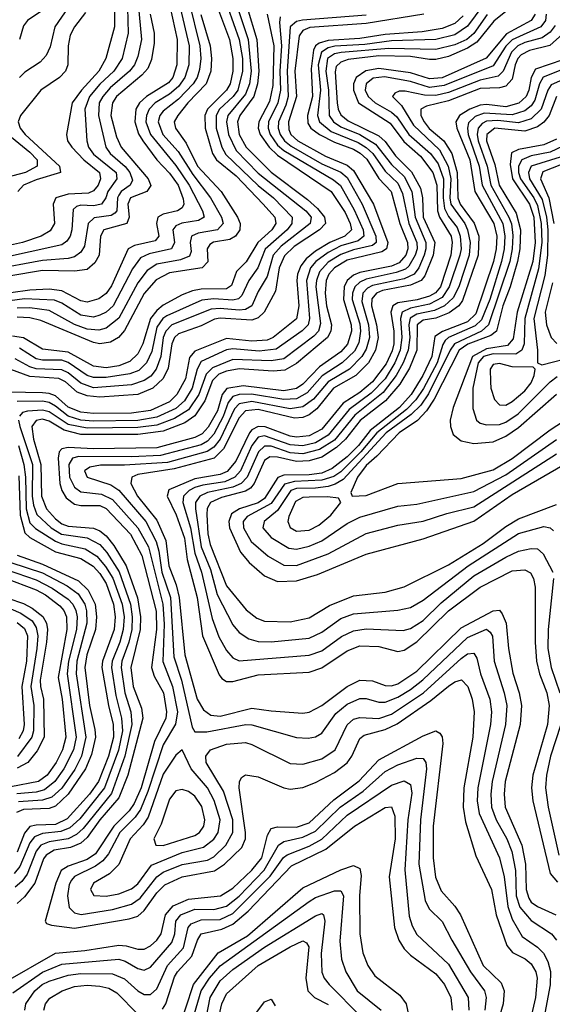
# Model space of a CAD drawing. Header units: inches. Extents: x 990535 to 1117859, y 769386 to 892122.
# Tile 995 of 1056: x 1082678 to 1084357, y 844008 to 847112. Entities that reach past the tile are written whole.
import ezdxf

# ---------------------------------------------------------------- set-up
doc = ezdxf.new("R2010")
doc.units = ezdxf.units.IN
doc.header["$MEASUREMENT"] = 0
doc.layers.add('B0884', color=7, linetype='Continuous')

msp = doc.modelspace()

# ---------------------------------------------------------------- linework, layer by layer
at = {"layer": 'B0884', "color": 5}
for points, elevation in [([(1083045.2, 847230), (1083061.8, 847050), (1083050, 846995.7), (1083039.4, 846970), (1083023.7, 846950), (1082963.2, 846896.8), (1082939.4, 846870), (1082928.6, 846850), (1082925.7, 846810), (1082948.7, 846710), (1082962.4, 846690), (1083010, 846648.8), (1083024.4, 846630), (1083033.7, 846606.3), (1083025.8, 846590), (1082997.3, 846570), (1082990, 846559.4), (1082985.7, 846550), (1082983.5, 846510), (1082977.9, 846502.1), (1082965.7, 846494.3), (1082912.3, 846487.7), (1082893.3, 846470), (1082881.7, 846398.3), (1082870, 846379.3), (1082850, 846364.7), (1082830, 846359.2), (1082750, 846353.1), (1082590, 846323)], 3560), ([(1083016.9, 847190), (1083019.4, 847070), (1083000.3, 846990), (1082974.2, 846950), (1082930, 846908.6), (1082897.6, 846870), (1082882.9, 846830), (1082888.9, 846730), (1082895, 846710), (1082910, 846688.6), (1082981.7, 846630), (1082984.3, 846610), (1082955.3, 846570), (1082949.6, 846550), (1082935.6, 846530), (1082910, 846525.6), (1082870, 846527.1), (1082856.6, 846523.4), (1082845.9, 846514.1), (1082842.1, 846450), (1082836.6, 846430), (1082826.2, 846413.8), (1082810, 846402.1), (1082610, 846358.4)], 3540), ([(1082978, 847190), (1082976.2, 847090), (1082949.3, 846990), (1082926.9, 846950), (1082872.1, 846890), (1082843.2, 846850), (1082824.9, 846750), (1082828.4, 846730), (1082841.8, 846710), (1082879.6, 846670), (1082928.7, 846630), (1082932.6, 846610), (1082924.8, 846590), (1082910, 846572.2), (1082894.9, 846565.1), (1082830, 846562.5), (1082791.5, 846550), (1082783.1, 846530), (1082787.2, 846470), (1082773.4, 846446.6), (1082744.8, 846430), (1082686.2, 846410), (1082610, 846393.3)], 3520), ([(1084162.3, 847190), (1084090, 847091.2), (1084050, 847064.5), (1083990, 847049.2), (1083850, 847045.3), (1083766.1, 847033.9), (1083671.7, 847028.3), (1083650, 847023.6), (1083628.7, 847010), (1083618.9, 846970), (1083626.5, 846890), (1083616.9, 846810), (1083622.8, 846790), (1083659.9, 846759.9), (1083744.6, 846724.6), (1083770, 846709.1), (1083791.3, 846690), (1083830, 846634.3), (1083870, 846596.4), (1083884.5, 846564.5), (1083904.1, 846470), (1083929.9, 846410), (1083930.6, 846390), (1083924.5, 846370), (1083905, 846335), (1083894.3, 846325.7), (1083865.1, 846314.9), (1083770, 846294.5), (1083750, 846285), (1083734, 846270), (1083726.6, 846250), (1083726.3, 846230), (1083750, 846153.2), (1083752.7, 846130), (1083746.5, 846093.5), (1083732.8, 846067.2), (1083694.8, 846030), (1083631.1, 845988.9), (1083583.9, 845936.1), (1083550, 845917), (1083510, 845914.5), (1083408, 845932), (1083370, 845930.8), (1083350, 845924), (1083335.1, 845904.9), (1083319.2, 845860.8), (1083290, 845805.6), (1083270, 845783.5), (1083250, 845772.1), (1083121.4, 845738.6), (1083030, 845734.2), (1082864.5, 845735.5), (1082844.6, 845730), (1082832, 845710), (1082834.7, 845670), (1082850, 845638.5), (1082870, 845623.6), (1082935.9, 845615.9), (1082970, 845599.7), (1083050.5, 845510.5), (1083083.3, 845450), (1083129.3, 845269.3), (1083133.1, 845206.9), (1083128.5, 845088.5), (1083159.6, 845010), (1083174.8, 844930), (1083168.8, 844891.2), (1083130, 844826.4), (1083081.4, 844678.6), (1083058.2, 844621.8), (1083042.2, 844597.8), (1082993.7, 844550), (1082957.6, 844482.4), (1082939.8, 844460.2), (1082916.3, 844443.7), (1082850, 844410.9), (1082840.8, 844399.2), (1082834.1, 844385.9), (1082828.2, 844350), (1082833.5, 844313.5), (1082850, 844296), (1082871.2, 844291.2), (1082970, 844306.7), (1083030, 844323.9), (1083057.2, 844342.8), (1083109.7, 844410.3), (1083130, 844424.6), (1083190, 844449.3), (1083270, 844462.9), (1083290, 844473.4), (1083327.1, 844510), (1083350, 844550), (1083350, 844590), (1083320.3, 844680.2), (1083265.4, 844770), (1083264.8, 844790), (1083279.5, 844810), (1083330, 844827.8), (1083390, 844833.1), (1083410, 844827.2), (1083530, 844767.4), (1083570, 844765.4), (1083630, 844782), (1083672.4, 844810), (1083710, 844889.6), (1083730, 844906.7), (1083750, 844912.7), (1083810, 844909.4), (1083850, 844922.2), (1083950.5, 844990), (1084070, 845098.5), (1084090, 845112.5), (1084110, 845114.9), (1084118.9, 845098.9), (1084130.6, 845050), (1084159.9, 844970), (1084165.3, 844930), (1084161.6, 844890), (1084122.2, 844690), (1084120.5, 844650), (1084126.2, 844610), (1084191, 844470), (1084205, 844410), (1084216.4, 844316.4), (1084230, 844276.1), (1084261.9, 844221.9), (1084310, 844188.6), (1084329.3, 844169.3), (1084343.1, 844143.1), (1084351, 844111), (1084349.8, 844069.8), (1084327, 843947)], 3940), ([(1083211.1, 847170), (1083245.9, 847030), (1083248.5, 846990), (1083244.6, 846955.4), (1083236.8, 846930), (1083224.2, 846910), (1083178, 846862), (1083130, 846823.6), (1083119.3, 846810), (1083114.2, 846790), (1083129.2, 846750), (1083176.9, 846696.9), (1083223.6, 846623.6), (1083278.9, 846550), (1083314.3, 846490), (1083319.5, 846470), (1083301.4, 846450), (1083240.5, 846439.5), (1083218.9, 846430), (1083215.1, 846410), (1083218.2, 846381.8), (1083213.3, 846366.6), (1083184.8, 846355.2), (1083110, 846341.4), (1083079, 846321), (1083050, 846282.2), (1082990, 846171.4), (1082950, 846139.4), (1082926.8, 846133.2), (1082890, 846136.8), (1082850, 846151.2), (1082770, 846194.8), (1082710, 846203.8), (1082670, 846203.1)], 3660), ([(1083088.8, 847130), (1083101.8, 847070), (1083101.7, 847038.3), (1083092.9, 846987), (1083081.4, 846958.6), (1083062.7, 846937.3), (1082982.4, 846870), (1082970.2, 846849.8), (1082964.9, 846810), (1082982.8, 846742.8), (1082997.1, 846710), (1083082.8, 846610), (1083090.7, 846589.3), (1083078.4, 846570), (1083027.4, 846550), (1083018.7, 846530), (1083023, 846490), (1083015.6, 846470), (1082943.2, 846450), (1082932.5, 846430), (1082927.7, 846370), (1082914.8, 846345.2), (1082890, 846324.6), (1082850, 846319.7), (1082750, 846321.7), (1082530, 846284.6)], 3580), ([(1083458, 847130), (1083479.2, 847030), (1083475.6, 846904.4), (1083465.7, 846854.3), (1083431.4, 846790), (1083429.9, 846770), (1083435.9, 846750), (1083463.8, 846710), (1083490, 846685.4), (1083659.7, 846570), (1083704.1, 846504.1), (1083719.6, 846470), (1083723.3, 846450), (1083702.9, 846430), (1083655.3, 846410), (1083610, 846382.3), (1083581.4, 846358.6), (1083563.8, 846336.2), (1083553.5, 846310), (1083551.5, 846290), (1083557.9, 846210), (1083550.6, 846169.4), (1083476.9, 846110), (1083458.2, 846101.8), (1083410, 846098.4), (1083330, 846107), (1083230, 846066.8), (1083212.8, 846047.2), (1083200.1, 845979.9), (1083173.5, 845930), (1083150, 845907.6), (1083090, 845880.1), (1083030, 845871.4), (1082910.4, 845870.4), (1082870, 845874.9), (1082830.7, 845890.7), (1082790, 845926.2), (1082770, 845934.1), (1082750, 845935.8), (1082642.2, 845937.8)], 3820), ([(1083183.5, 847150), (1083212.3, 847030), (1083210.6, 846970), (1083198.4, 846930), (1083178.1, 846901.9), (1083150, 846877.3), (1083104.6, 846850), (1083085.5, 846830), (1083076.9, 846810), (1083075.7, 846790), (1083090.2, 846750), (1083170, 846652.3), (1083211.5, 846590), (1083254.5, 846510), (1083259.1, 846490), (1083241.2, 846478.8), (1083188.9, 846471.1), (1083170, 846462.5), (1083160.9, 846450), (1083165.5, 846410), (1083156.3, 846390), (1083085.9, 846374.1), (1083058.9, 846361.1), (1083033.5, 846326.5), (1082972.6, 846210), (1082950, 846189.9), (1082930, 846180.5), (1082910, 846174.6), (1082870, 846180.4), (1082810, 846218.7), (1082787.4, 846227.4), (1082692.5, 846232.4), (1082646.1, 846226)], 3640), ([(1083394.5, 847150), (1083425.6, 847050), (1083432, 846950), (1083427.5, 846910), (1083416.2, 846870), (1083371.9, 846810), (1083364.6, 846790), (1083369.2, 846750), (1083392, 846710), (1083470, 846631.5), (1083585.5, 846545.5), (1083617, 846517), (1083639.2, 846490), (1083642.1, 846470), (1083622.7, 846450), (1083542.7, 846397.3), (1083512.1, 846367.9), (1083495.4, 846330), (1083484.1, 846255.9), (1083448.2, 846190), (1083430, 846172.1), (1083410, 846165.1), (1083310, 846171.5), (1083292.2, 846167.8), (1083250, 846146.5), (1083178.4, 846121.6), (1083165.5, 846110), (1083156.8, 846090), (1083146.1, 846013.9), (1083130, 845980.7), (1083097.6, 845950), (1083050, 845930), (1082930, 845922.5), (1082890, 845926.5), (1082858.3, 845938.3), (1082821.5, 845970), (1082800.7, 845980.7), (1082710, 845987.6), (1082650, 846009.6)], 3780), ([(1083152.2, 847150), (1083174.6, 847050), (1083172.7, 846970), (1083160.2, 846930), (1083147, 846913), (1083077.4, 846870), (1083055.5, 846850), (1083043.6, 846830), (1083040.4, 846790), (1083052.5, 846752.5), (1083065.6, 846730), (1083110, 846670.8), (1083150, 846628.6), (1083176.8, 846590), (1083193, 846547), (1083195.6, 846530), (1083190, 846519.1), (1083174.7, 846510), (1083130, 846499.2), (1083112.8, 846490), (1083109.4, 846470), (1083116.5, 846430), (1083105.2, 846414.8), (1083040.1, 846399.9), (1083019.5, 846390), (1082967.3, 846272.7), (1082950, 846248.7), (1082927.5, 846232.5), (1082890, 846221.8), (1082870, 846225.9), (1082810, 846257), (1082770, 846262.3), (1082710, 846259.8), (1082650, 846251)], 3620), ([(1083301.3, 847150), (1083338.8, 847050), (1083349.5, 846990), (1083349.4, 846950), (1083341, 846910), (1083330, 846890), (1083269.3, 846830), (1083261, 846810), (1083262.8, 846770), (1083285.7, 846690), (1083297.9, 846670), (1083359.8, 846619.8), (1083445.8, 846530), (1083481.9, 846490), (1083485.4, 846470), (1083472.5, 846450), (1083428, 846410), (1083391.8, 846348.2), (1083361.4, 846318.6), (1083345.5, 846274.5), (1083330, 846263.7), (1083250, 846262.7), (1083222.4, 846257.6), (1083190, 846245.1), (1083130, 846212.1), (1083110, 846195.3), (1083090.2, 846169.8), (1083065.8, 846090), (1083050, 846058.6), (1083025, 846035), (1082990, 846021), (1082950, 846014.8), (1082910, 846020), (1082830, 846063.7), (1082750, 846073.5), (1082690, 846109.6), (1082654.8, 846114.8)], 3720), ([(1083364, 847150), (1083398.5, 847050), (1083407.8, 846950), (1083402, 846910), (1083390, 846877.5), (1083334, 846810), (1083329.2, 846790), (1083336.2, 846750), (1083360.2, 846700.2), (1083430, 846628), (1083579.7, 846510), (1083596.5, 846490), (1083593.2, 846470), (1083501.6, 846398.4), (1083477, 846370), (1083457.8, 846302.2), (1083430, 846255.5), (1083409.9, 846210.1), (1083390, 846198.6), (1083370, 846195.9), (1083310, 846201.8), (1083281, 846199), (1083157.6, 846150), (1083138.4, 846130), (1083130.4, 846110), (1083122.7, 846050), (1083108.1, 846010), (1083091.2, 845988.8), (1083070, 845974.4), (1083030, 845961.3), (1082910, 845952), (1082870, 845966.1), (1082830, 845999), (1082810, 846008.6), (1082730, 846011.9), (1082710, 846018), (1082663.3, 846043.3)], 3760), ([(1083952.4, 847130), (1083770, 847100.6), (1083592.8, 847087.2), (1083570, 847077.5), (1083558.9, 847061.1), (1083545, 846950), (1083550.2, 846870), (1083524.8, 846790), (1083525.7, 846765.7), (1083532.9, 846750), (1083554.7, 846730), (1083642.2, 846682.2), (1083710, 846653.2), (1083730, 846636.6), (1083793.6, 846530), (1083838.2, 846410), (1083834, 846390), (1083819.7, 846380.3), (1083710, 846354.1), (1083670.3, 846330), (1083652.6, 846310), (1083644.3, 846290), (1083641, 846250), (1083645.5, 846210), (1083660.7, 846150), (1083658.3, 846130), (1083647.7, 846110), (1083550, 846027.9), (1083513.3, 846006.8), (1083476.3, 846003.7), (1083370, 846011), (1083330, 846004), (1083305.8, 845994.2), (1083285.3, 845974.7), (1083261.2, 845910), (1083230, 845863.2), (1083198.5, 845841.5), (1083130, 845815.3), (1083050, 845804.6), (1082870, 845804.6), (1082817.7, 845817.7), (1082770, 845846.3), (1082750, 845852.2), (1082730, 845848.1), (1082716.2, 845830), (1082720.6, 845790), (1082744.5, 845710), (1082745.9, 845610), (1082762.4, 845570), (1082790, 845538), (1082810, 845522.5), (1082830, 845515.2), (1082910, 845509.5), (1082930, 845500.9), (1082950, 845485), (1082974.6, 845454.6), (1083012.8, 845390), (1083049, 845289), (1083058.5, 845230), (1083057.6, 845190), (1083028.3, 845070), (1083035.6, 845010), (1083061.7, 844941.7), (1083065.5, 844910), (1083018.7, 844730), (1082990, 844658.9), (1082930, 844590), (1082890, 844534.3), (1082870, 844516.3), (1082837.7, 844502.3), (1082786.4, 844493.6), (1082761.4, 844478.6), (1082753.1, 844466.9), (1082725.5, 844390), (1082693.1, 844346.9), (1082670, 844326.1)], 3880), ([(1083248.4, 847128.4), (1083278.3, 847030), (1083282.6, 846990), (1083280.8, 846950), (1083265.5, 846910), (1083208.2, 846850), (1083175.7, 846810), (1083165.1, 846790), (1083168.5, 846770), (1083202.9, 846722.9), (1083238.7, 846650), (1083313.2, 846570), (1083364.4, 846490), (1083373.2, 846470), (1083372, 846450), (1083358.2, 846430), (1083340.7, 846419.3), (1083288.9, 846411), (1083277, 846403), (1083269, 846390), (1083270.8, 846349.2), (1083253.4, 846330), (1083150, 846313.8), (1083107.8, 846292.2), (1083070, 846248.4), (1083007.8, 846132.2), (1082989.5, 846110.5), (1082964.2, 846095.8), (1082930, 846090.2), (1082910, 846094.4), (1082744.1, 846164.1), (1082710, 846172.5), (1082670, 846173.9)], 3680), ([(1082884.8, 847135.2), (1082850.3, 847089.7), (1082836.7, 847063.3), (1082830.7, 847030), (1082829.3, 846970), (1082822.1, 846950), (1082802.9, 846930), (1082744.4, 846890), (1082680.5, 846810), (1082672.8, 846790), (1082678.8, 846770), (1082694.8, 846750), (1082803.1, 846650), (1082806.1, 846630), (1082730, 846607.4), (1082689.6, 846590), (1082671.9, 846570)], 3480), ([(1083333.4, 847150), (1083369.7, 847050), (1083379.9, 846990), (1083380.1, 846950), (1083365, 846890), (1083350.2, 846870), (1083307.9, 846830), (1083296.8, 846810), (1083297.4, 846770), (1083314.9, 846710), (1083327.5, 846687.5), (1083429.2, 846589.2), (1083478.3, 846550), (1083536.7, 846490), (1083536.2, 846470), (1083520.7, 846450), (1083451.2, 846388.8), (1083428.3, 846330), (1083400, 846290), (1083377.9, 846242.1), (1083367.8, 846232.2), (1083350, 846227.5), (1083290, 846232.5), (1083251.9, 846228.1), (1083141.2, 846178.8), (1083129.2, 846170), (1083110, 846143), (1083093.8, 846066.2), (1083077.9, 846030), (1083053.5, 846006.5), (1083024.7, 845995.3), (1082950, 845984.2), (1082910, 845984.3), (1082889.9, 845990), (1082830, 846031.7), (1082810, 846038.2), (1082750, 846039), (1082730, 846043.4), (1082676.5, 846076.5)], 3740), ([(1082762.7, 847150), (1082702.5, 847110), (1082690, 847093.1), (1082676.8, 847050)], 3440), ([(1082830.4, 847150), (1082788, 847090), (1082773.7, 847026.3), (1082760.7, 846999.3), (1082742, 846978), (1082693.7, 846946.3), (1082676.9, 846930)], 3460), ([(1084151.1, 847128.9), (1084110, 847068.8), (1084087.5, 847050), (1084050, 847032.9), (1083990, 847018.3), (1083841.7, 847021.7), (1083691.2, 847008.8), (1083670, 847004.2), (1083648.1, 846990), (1083642.5, 846950), (1083651.8, 846890), (1083653.4, 846810), (1083666.7, 846790), (1083690, 846773.9), (1083750, 846749.9), (1083799.5, 846719.5), (1083850, 846656), (1083890, 846618.1), (1083914.5, 846570), (1083924.5, 846490), (1083958.2, 846410), (1083958.7, 846390), (1083953, 846370), (1083936, 846330), (1083921.5, 846310), (1083890, 846295.5), (1083790, 846274.3), (1083774.1, 846265.9), (1083759.7, 846250), (1083756.6, 846223.4), (1083777.1, 846150), (1083780.1, 846110), (1083770, 846073.1), (1083756.8, 846050), (1083717.9, 846010), (1083650, 845970), (1083604.3, 845915.7), (1083570, 845891.5), (1083530, 845885.2), (1083410, 845908.4), (1083370, 845901.5), (1083354.7, 845885.3), (1083309.9, 845790), (1083290, 845764), (1083269.2, 845750.8), (1083143.8, 845716.2), (1083007.8, 845707.8), (1082932, 845708), (1082898.4, 845701.6), (1082882.2, 845690), (1082890, 845669.7), (1082965.4, 845645.4), (1082990, 845628.6), (1083074.8, 845530), (1083107.5, 845467.5), (1083116.7, 845436.7), (1083125.5, 845370), (1083152.6, 845290), (1083163.8, 845103.8), (1083187.9, 845030), (1083221.7, 844881.7), (1083230, 844867.3), (1083267.4, 844867.4), (1083390.5, 844890.5), (1083410, 844889.2), (1083550, 844849.2), (1083586.8, 844846.8), (1083610, 844851), (1083630, 844863.3), (1083674.8, 844925.2), (1083710, 844954.2), (1083750, 844972.1), (1083770, 844971.6), (1083810, 844960.1), (1083830, 844960.4), (1083870, 844975.8), (1083910, 845000.1), (1083948.8, 845031.2), (1084090, 845164.8), (1084150, 845190.3), (1084161.4, 845181.4), (1084168.5, 845168.5), (1084173.6, 845090), (1084205.4, 844990), (1084213.6, 844950), (1084209.3, 844890), (1084167.3, 844710), (1084163.3, 844670), (1084165.7, 844630), (1084179.5, 844590), (1084213.3, 844530), (1084229.6, 844489.5), (1084241.4, 844430), (1084243.4, 844350), (1084254.2, 844314.2), (1084290, 844271.9), (1084354.8, 844230), (1084370.1, 844210)], 3960), ([(1084226.5, 847150), (1084172.5, 847107.5), (1084119.2, 847040.8), (1084090, 847021.9), (1084030, 846996.3), (1083990, 846986.3), (1083970, 846986.2), (1083910, 846996), (1083810, 846998.2), (1083713.5, 846986.5), (1083690, 846978.6), (1083675.8, 846964.2), (1083672, 846948), (1083679, 846850), (1083681.7, 846830), (1083690, 846812.5), (1083713.5, 846793.5), (1083810, 846746.4), (1083830, 846728.2), (1083863, 846683), (1083912.6, 846632.6), (1083941.2, 846581.2), (1083947.4, 846550), (1083949.9, 846489.9), (1083986.8, 846410), (1083981.4, 846370), (1083954.9, 846305.1), (1083943, 846290), (1083910, 846274.8), (1083821.3, 846258.7), (1083802.2, 846250), (1083788.2, 846231.8), (1083786.9, 846210), (1083803, 846150), (1083807.6, 846110), (1083799, 846070), (1083777.2, 846030), (1083738, 845990), (1083667.5, 845950), (1083614.5, 845885.5), (1083590, 845866.4), (1083570, 845858.3), (1083544.1, 845855.9), (1083430, 845883.1), (1083390, 845878.8), (1083370, 845857.1), (1083320.6, 845759.4), (1083290.6, 845730), (1083164.2, 845695.8), (1083050, 845678.6), (1083031, 845670), (1083027.5, 845650), (1083048.8, 845610), (1083110, 845534.2), (1083137.9, 845470), (1083147.7, 845390), (1083170.6, 845330), (1083180.4, 845290), (1083198, 845110), (1083237.7, 844970), (1083256.7, 844936.7), (1083279.8, 844919.8), (1083310, 844916.6), (1083410, 844941.5), (1083470, 844933.1), (1083570, 844926.2), (1083590, 844928.5), (1083630, 844950.1), (1083710, 845010.1), (1083750, 845030.3), (1083790, 845027.7), (1083830, 845012.7), (1083850, 845012.3), (1083870, 845018.1), (1083930, 845058.3), (1084070, 845194.4), (1084170, 845248.7), (1084190, 845250.1), (1084199.4, 845239.4), (1084211.4, 845210), (1084218.4, 845130), (1084232.1, 845052.1), (1084252.8, 844990), (1084260.2, 844950), (1084255.4, 844890), (1084208.2, 844710), (1084204.7, 844670), (1084208.5, 844630), (1084260.6, 844510), (1084272.6, 844450), (1084274.7, 844370), (1084282.6, 844342.6), (1084290.4, 844330.4), (1084310, 844316.5), (1084368.4, 844290)], 3980), ([(1084303.4, 847130), (1084290.8, 847110), (1084212.5, 847067.5), (1084148.9, 846991.1), (1084010, 846929.2), (1083970, 846925.3), (1083910, 846944.3), (1083810, 846957.7), (1083769.2, 846950.8), (1083738.7, 846930), (1083730.6, 846910), (1083730.2, 846890), (1083745.5, 846850), (1083846.1, 846786.1), (1083888.4, 846728.4), (1083941.8, 846681.8), (1083980.5, 846630), (1083993.4, 846590), (1083994.8, 846510), (1084001.8, 846490), (1084038.4, 846430), (1084041.7, 846410), (1084037.1, 846370), (1084004.6, 846270), (1083989.2, 846250.8), (1083970, 846240.2), (1083931.4, 846228.6), (1083870, 846219.6), (1083854.4, 846210), (1083848.3, 846190), (1083857, 846130), (1083857.2, 846090), (1083851.9, 846068.1), (1083832.8, 846027.2), (1083790.5, 845970), (1083750, 845936.5), (1083697.1, 845902.9), (1083630, 845821.2), (1083590, 845800.3), (1083550, 845795.5), (1083530, 845799), (1083451.2, 845828.8), (1083430, 845829.6), (1083410, 845819.2), (1083402.5, 845810), (1083359.5, 845720.5), (1083332.1, 845687.9), (1083310, 845678.2), (1083230, 845664.6), (1083147.6, 845630), (1083142.5, 845610), (1083170.7, 845550.7), (1083197.1, 845477.1), (1083206.1, 845410), (1083236.8, 845290), (1083253.9, 845170), (1083306.2, 845046.2), (1083314.8, 845034.8), (1083330, 845025.7), (1083350, 845026), (1083430, 845046.6), (1083590, 845055.4), (1083630, 845069.2), (1083710, 845122.2), (1083750, 845137.7), (1083810, 845136.4), (1083870, 845120.7), (1083890, 845124.3), (1083930, 845151.1), (1084030, 845248.9), (1084130, 845323.1), (1084230, 845374.9), (1084270, 845377.8), (1084287.8, 845367.8), (1084297.7, 845350), (1084303.4, 845323.4), (1084303.1, 845150), (1084307.6, 845090), (1084317, 845050), (1084339.5, 844990), (1084346.8, 844950), (1084341.4, 844890), (1084295.8, 844730), (1084291.1, 844690), (1084295.8, 844650), (1084350, 844420.4), (1084373.1, 844393.1)], 4020), ([(1084338, 847130), (1084335.4, 847110), (1084320.7, 847090), (1084230, 847048.6), (1084210, 847028.2), (1084170, 846966.8), (1084015.8, 846904.3), (1083970, 846898.4), (1083910, 846916.8), (1083827.9, 846932.1), (1083792.1, 846927.9), (1083770.1, 846910), (1083767.1, 846890), (1083776.5, 846870), (1083798.8, 846850), (1083850, 846820.5), (1083866.3, 846806.3), (1083904.7, 846750), (1083973.1, 846690), (1083997.4, 846657.4), (1084014, 846610), (1084012.9, 846550), (1084017.2, 846517.2), (1084030, 846492.1), (1084056.8, 846456.8), (1084066.8, 846430), (1084069.3, 846390), (1084065.9, 846370), (1084032, 846270), (1084010, 846236.1), (1083970, 846215.3), (1083910, 846202.7), (1083884, 846190), (1083878.1, 846170), (1083882.9, 846110), (1083877.2, 846070), (1083860.8, 846030), (1083830, 845979.8), (1083785.7, 845934.3), (1083716.5, 845883.5), (1083650, 845802.5), (1083610, 845778.6), (1083570, 845768.3), (1083530, 845772), (1083450, 845800.4), (1083430, 845795.6), (1083410, 845770), (1083373.6, 845690), (1083355.8, 845670), (1083324.6, 845655.4), (1083254.9, 845645.1), (1083230, 845637), (1083212.2, 845627.8), (1083194.1, 845610), (1083191.9, 845590), (1083216.3, 845510), (1083229.5, 845430), (1083251.2, 845370), (1083284.4, 845224.4), (1083306, 845166), (1083330, 845123.1), (1083350, 845100.1), (1083370, 845090.5), (1083590, 845108.2), (1083630, 845122.3), (1083692.7, 845167.3), (1083730, 845185.2), (1083770, 845191.9), (1083886.5, 845186.5), (1083910, 845192.3), (1083950, 845218.5), (1084006.1, 845273.9), (1084110, 845358.7), (1084210, 845417.5), (1084250, 845437), (1084290, 845445.4), (1084310, 845444.3), (1084328.5, 845428.5), (1084359, 845370)], 4040), ([(1083499.4, 847120.6), (1083496.7, 847103.3), (1083503.5, 847030), (1083498.2, 846950), (1083499.6, 846890), (1083492, 846850), (1083462.4, 846790), (1083461.3, 846770), (1083467.5, 846750), (1083490, 846717), (1083510, 846699.6), (1083667.2, 846607.2), (1083689.3, 846589.3), (1083732.4, 846512.4), (1083761, 846450), (1083763.2, 846430), (1083744.8, 846415.2), (1083690, 846399.3), (1083650, 846378.4), (1083611.2, 846350), (1083594.8, 846330), (1083582, 846290), (1083591.4, 846170), (1083586.7, 846150), (1083568.6, 846131.4), (1083486.7, 846073.3), (1083432.9, 846067.1), (1083350, 846074.4), (1083330, 846071.7), (1083250, 846034.3), (1083237.3, 846010), (1083220.9, 845950), (1083196.8, 845910), (1083170, 845886.7), (1083110, 845859.2), (1083050, 845848.6), (1082910, 845846.5), (1082870, 845849.7), (1082830, 845862), (1082790, 845894.1), (1082770, 845905.5), (1082750, 845909.4), (1082670, 845908.7)], 3840), ([(1083770, 847126.1), (1083569.3, 847110.7), (1083550, 847106.4), (1083530.7, 847089.3), (1083520.5, 846950), (1083523.7, 846870), (1083517.2, 846842.8), (1083493.7, 846790), (1083492.4, 846770), (1083498.8, 846750), (1083512.2, 846730), (1083533.5, 846713.5), (1083630, 846658.2), (1083690, 846630.9), (1083710, 846614.4), (1083757.9, 846530), (1083801, 846430), (1083801.4, 846410), (1083790, 846400.1), (1083730, 846386.6), (1083690, 846372.2), (1083650, 846347.8), (1083622.8, 846317.2), (1083613, 846290), (1083611.7, 846270), (1083626, 846154), (1083619.7, 846130), (1083605.5, 846114.5), (1083510, 846042.9), (1083470, 846036.1), (1083350, 846040.3), (1083285.2, 846014.8), (1083265.9, 845994.1), (1083242.5, 845930), (1083210, 845882.1), (1083165.2, 845854.8), (1083110, 845834.3), (1083050, 845826.4), (1082890, 845824.8), (1082830, 845836.1), (1082770, 845875.4), (1082750, 845881.1), (1082701.9, 845878.1), (1082686.5, 845873.5), (1082677.3, 845862.7)], 3860), ([(1084075.9, 847124.1), (1084050, 847100.2), (1084010, 847084.2), (1083946.3, 847073.7), (1083830, 847065.9), (1083750, 847052.9), (1083650, 847046.6), (1083621.8, 847038.2), (1083610.2, 847029.8), (1083603.6, 847016.4), (1083596.9, 846956.9), (1083600.7, 846870), (1083584.8, 846810), (1083586.1, 846786.1), (1083595.4, 846770), (1083623.2, 846750), (1083670, 846726.1), (1083730, 846703.7), (1083751.6, 846691.6), (1083772.2, 846672.2), (1083810, 846611.2), (1083848.7, 846570), (1083876, 846470), (1083900.6, 846410), (1083901.6, 846390), (1083895.6, 846370), (1083874.6, 846345.4), (1083850, 846334.9), (1083750, 846315.2), (1083730, 846306.2), (1083710.1, 846289.9), (1083700.4, 846270), (1083698.1, 846230), (1083722.9, 846150), (1083723.9, 846130), (1083711, 846089), (1083690, 846065.1), (1083622.6, 846017.4), (1083570, 845963.5), (1083550, 845949.6), (1083510, 845941.8), (1083382.6, 845957.4), (1083330.5, 845949.5), (1083316.4, 845930), (1083300.9, 845879), (1083272.1, 845827.9), (1083253.2, 845806.8), (1083230, 845794.5), (1083110, 845762.6), (1082910, 845758.9), (1082830, 845763.5), (1082810, 845759.3), (1082802.1, 845750), (1082798.7, 845730), (1082804.4, 845650), (1082810, 845627.9), (1082824.3, 845604.3), (1082850, 845585), (1082870, 845580.5), (1082930, 845580.5), (1082950, 845571.3), (1083026.5, 845490), (1083062.8, 845422.8), (1083107.6, 845247.6), (1083108.6, 845190), (1083093.7, 845070), (1083102.1, 845042.1), (1083130.9, 844990), (1083141, 844930), (1083138.1, 844910), (1083103, 844837), (1083060.8, 844690), (1083038.9, 844641.1), (1083022.5, 844617.5), (1082974.3, 844570), (1082917.1, 844482.9), (1082890, 844464.2), (1082830, 844443.2), (1082808.2, 844430), (1082791.7, 844390), (1082757.4, 844270), (1082762.3, 844262.3), (1082777.4, 844257.4), (1082850, 844248.1), (1083022.4, 844277.6), (1083050, 844286.4), (1083070, 844303.7), (1083110, 844359.3), (1083135.5, 844384.5), (1083190, 844410), (1083291.4, 844428.6), (1083323.2, 844450), (1083377.5, 844502.5), (1083389.1, 844530), (1083389.8, 844550), (1083369.9, 844690.1), (1083370.4, 844709.6), (1083377, 844723), (1083390, 844731.4), (1083430, 844725.6), (1083510, 844690.8), (1083530, 844686.5), (1083570, 844691.8), (1083610, 844707.6), (1083670, 844738.7), (1083710, 844769.3), (1083724.7, 844790), (1083750, 844845.6), (1083763.5, 844856.5), (1083830, 844874.5), (1083867.6, 844892.4), (1083973.8, 844966.2), (1084030, 845011.3), (1084050, 845024.8), (1084070.6, 845030.6), (1084090.4, 845010.4), (1084104.2, 844970), (1084110.9, 844930), (1084106.1, 844850), (1084077.7, 844690), (1084075.7, 844630), (1084083.3, 844583.3), (1084116.3, 844476.3), (1084165.4, 844370), (1084179.6, 844290), (1084213.8, 844193.8), (1084231.7, 844171.7), (1084271.4, 844151.4), (1084290, 844135.5), (1084305.1, 844110), (1084309.1, 844090), (1084304.1, 844030), (1084267.1, 843870)], 3920), ([(1084365.8, 847094.2), (1084350, 847072.3), (1084324.9, 847055.1), (1084270, 847040.5), (1084248.6, 847030), (1084228.5, 847010), (1084202, 846950), (1084186.3, 846933.7), (1084130, 846921.9), (1084030, 846882.7), (1083990, 846873.4), (1083954.4, 846874.4), (1083893, 846887), (1083873.6, 846886.4), (1083860, 846880), (1083853, 846870), (1083881.1, 846841.1), (1083919.5, 846779.5), (1084001.8, 846701.8), (1084028.9, 846650), (1084036.8, 846610), (1084034, 846550), (1084037.5, 846530), (1084081, 846470), (1084089.8, 846449.8), (1084097.9, 846410), (1084095.1, 846370), (1084062.2, 846270), (1084044.5, 846235.5), (1084017.3, 846210), (1083985.2, 846194.8), (1083930, 846184.2), (1083908.8, 846171.2), (1083904.1, 846150), (1083907.5, 846110), (1083902.6, 846070), (1083887.2, 846030), (1083865, 845990), (1083823.6, 845936.4), (1083734.5, 845865.5), (1083670, 845787), (1083623, 845757), (1083570, 845743), (1083530, 845746.1), (1083470, 845768), (1083450, 845767.4), (1083430.5, 845749.5), (1083394.6, 845670), (1083376.1, 845650), (1083350, 845638.1), (1083270, 845621.2), (1083245.1, 845610), (1083232.4, 845590), (1083232.2, 845570), (1083250.3, 845450), (1083278.7, 845378.7), (1083300.4, 845300.4), (1083350, 845204.2), (1083370, 845180.1), (1083400.1, 845160.1), (1083430, 845151.8), (1083470, 845151.2), (1083590, 845162.3), (1083630, 845181.4), (1083690, 845223.8), (1083730, 845239.1), (1083869.4, 845250.6), (1083910, 845259.5), (1083950, 845281.7), (1084091.2, 845390), (1084250, 845492.5), (1084330, 845514.1), (1084350, 845509.7), (1084360.7, 845500.7)], 4060), ([(1084390, 847067.8), (1084349.4, 847030.6), (1084284.7, 847015.3), (1084258.7, 847001.3), (1084248.3, 846990), (1084240, 846970), (1084230, 846925.1), (1084210, 846902.8), (1084190, 846897.7), (1084130, 846895.4), (1084030, 846856.4), (1083960.7, 846839.4), (1083942.5, 846830), (1083942.9, 846810), (1083952.5, 846790), (1083969.2, 846769.2), (1084014.5, 846730), (1084040.2, 846690), (1084057.2, 846630), (1084058.8, 846550), (1084066.2, 846530), (1084111.1, 846471.1), (1084125.1, 846430), (1084123.3, 846370), (1084073.3, 846226.8), (1084062.2, 846210), (1084032.2, 846187.8), (1083990, 846171.2), (1083950, 846165), (1083930.6, 846150), (1083929.4, 846070), (1083906.2, 846013.8), (1083876.6, 845963.4), (1083831.3, 845910), (1083751.1, 845848.9), (1083704.9, 845790), (1083676.1, 845763.9), (1083630, 845733.3), (1083590, 845721.4), (1083550, 845718.8), (1083490, 845733.2), (1083466.1, 845733.9), (1083450, 845722.4), (1083417.4, 845650), (1083405, 845635), (1083390, 845625.7), (1083314.1, 845605.9), (1083279.6, 845590), (1083269, 845571), (1083267.5, 845552.5), (1083271.2, 845491.2), (1083278.1, 845458.1), (1083330, 845327.5), (1083391.8, 845251.8), (1083425.2, 845225.2), (1083450, 845215.6), (1083530, 845213.9), (1083590, 845226.3), (1083654.9, 845265.1), (1083730, 845295.9), (1083830, 845307.3), (1083890, 845324.1), (1084030, 845393.1), (1084139.5, 845460.5), (1084210, 845514.5), (1084250, 845539), (1084370, 845583.2)], 4080), ([(1084390, 846985.3), (1084304.3, 846955.7), (1084290.7, 846930), (1084283.3, 846890), (1084274.3, 846870), (1084251.4, 846848.6), (1084210, 846836.9), (1084150, 846844.7), (1084130, 846842.9), (1084097.1, 846830), (1084064, 846810), (1084052.4, 846790), (1084056.3, 846770), (1084097, 846670), (1084112.4, 846570), (1084172.9, 846470), (1084182.3, 846430), (1084179.8, 846390), (1084171.1, 846350), (1084115.4, 846184.6), (1084090, 846160), (1084010.4, 846129.6), (1083987.1, 846112.9), (1083977.3, 846050), (1083949.2, 845990), (1083911.6, 845930), (1083875.1, 845890), (1083782.9, 845817.1), (1083745.4, 845770), (1083710, 845734.4), (1083662.9, 845697.1), (1083630, 845682.9), (1083590, 845677.6), (1083510, 845676), (1083491.6, 845668.4), (1083450, 845602.6), (1083430, 845589.2), (1083370.3, 845569.7), (1083345.9, 845554.1), (1083336.6, 845530), (1083338.9, 845510), (1083373.7, 845433.7), (1083401.2, 845401.2), (1083450, 845358.9), (1083490, 845340.8), (1083550, 845342.6), (1083616.6, 845363.4), (1083770, 845427.3), (1083950, 845475.5), (1084110, 845531.4), (1084230, 845615), (1084390, 845707.4)], 4120), ([(1084410, 846963.2), (1084328.6, 846931.4), (1084316.8, 846910), (1084301.9, 846858.1), (1084290, 846840.5), (1084270, 846824.4), (1084230, 846812.6), (1084142.6, 846817.4), (1084113.4, 846806.6), (1084093.2, 846786.8), (1084089.1, 846770), (1084092.2, 846750), (1084126.8, 846650), (1084135.9, 846590), (1084200.8, 846470), (1084207.3, 846430), (1084205.3, 846390), (1084197, 846350), (1084160.3, 846230), (1084133.8, 846166.2), (1084113.4, 846146.6), (1084030.1, 846110), (1084019.6, 846100.4), (1084011.6, 846088.4), (1083994.2, 846030), (1083951, 845949), (1083926.7, 845913.3), (1083896.9, 845883.1), (1083804.1, 845810), (1083753.7, 845750), (1083690, 845686.9), (1083667.7, 845672.3), (1083630, 845660.4), (1083543.7, 845656.3), (1083512.6, 845647.4), (1083470, 845587.2), (1083394.5, 845545.5), (1083382.6, 845530), (1083383.5, 845510), (1083407.2, 845467.2), (1083461.3, 845421.3), (1083510, 845392.9), (1083550, 845391), (1083650, 845428.5), (1083770, 845492.7), (1083870, 845518.8), (1083950, 845531.2), (1084024.3, 845555.7), (1084110, 845576.7), (1084370, 845743.9)], 4140), ([(1084422.5, 846937.5), (1084353.4, 846906.6), (1084342.8, 846890), (1084321.7, 846830), (1084290, 846799.7), (1084250, 846787), (1084185.5, 846794.5), (1084150, 846792.4), (1084135.4, 846784.6), (1084122.8, 846770), (1084119.7, 846750), (1084122.9, 846730), (1084151.7, 846650), (1084163.4, 846590), (1084220.2, 846490), (1084228, 846468), (1084232.1, 846432.1), (1084230.4, 846390), (1084222.8, 846350), (1084155.8, 846150), (1084133.3, 846130), (1084048.5, 846090), (1084034.5, 846070), (1083967.1, 845932.9), (1083942.7, 845897.3), (1083912.3, 845867.7), (1083833.1, 845810), (1083697.8, 845662.2), (1083672.7, 845647.3), (1083650, 845640.6), (1083610, 845634.9), (1083550, 845634), (1083532.5, 845627.5), (1083490, 845564.5), (1083448.3, 845530), (1083444, 845510), (1083470, 845479.5), (1083525.8, 845445.8), (1083550, 845442.9), (1083590, 845452.7), (1083630.6, 845469.4), (1083710, 845524.1), (1083750, 845543.7), (1083870, 845578.7), (1083930, 845584.9), (1084110, 845624.8), (1084210, 845677.4), (1084370, 845788.7)], 4160), ([(1084369.9, 846870.1), (1084347, 846810), (1084330.6, 846789.4), (1084310, 846774), (1084270, 846760.6), (1084176.1, 846770), (1084150.7, 846750), (1084149.6, 846730), (1084175.3, 846655.2), (1084189.9, 846590), (1084242.6, 846502.6), (1084256.5, 846450), (1084255.1, 846390), (1084247.6, 846350), (1084224, 846270), (1084200.7, 846210), (1084181, 846130), (1084163.5, 846116.5), (1084090.8, 846089.2), (1084063.5, 846070), (1083984.4, 845915.6), (1083960.6, 845879.4), (1083931.7, 845848.3), (1083873.6, 845810), (1083804.1, 845735.9), (1083770, 845707.1), (1083742.4, 845670), (1083721.8, 845621.8), (1083726, 845610), (1083770, 845612.3), (1083870, 845649.7), (1084070, 845665.7), (1084170, 845692.7), (1084230, 845728.3), (1084350, 845818.8), (1084470, 845896.9)], 4180), ([(1082617.2, 846770), (1082710, 846694.1), (1082732.6, 846670), (1082733.2, 846650), (1082696, 846630), (1082619.9, 846610)], 3460), ([(1084370, 846735.5), (1084330, 846717.1), (1084250, 846703.2), (1084228.1, 846691.9), (1084224.4, 846655.6), (1084231.7, 846610), (1084284.8, 846530), (1084298.8, 846490), (1084303, 846410), (1084295.2, 846350), (1084246.1, 846190), (1084233.8, 846106.2), (1084215.3, 846084.7), (1084150, 846074.7), (1084105.2, 846050), (1084044.6, 845890), (1084034.9, 845850), (1084035.6, 845830), (1084044.4, 845804.4), (1084070, 845783.9), (1084110, 845775.6), (1084170, 845781.6), (1084210, 845798.8), (1084250, 845826.3), (1084370, 845931.4)], 4220), ([(1084390, 846713.1), (1084350, 846694.9), (1084290, 846682.4), (1084261.3, 846670), (1084250.9, 846650), (1084250.6, 846630), (1084256.6, 846610), (1084298.9, 846550), (1084310, 846526.8), (1084322.1, 846470), (1084324, 846410), (1084313.6, 846326.4), (1084270.2, 846170), (1084268.4, 846090), (1084260.4, 846070), (1084241.9, 846058.1), (1084170, 846058.5), (1084139.9, 846050), (1084123.5, 846030), (1084105.9, 845950), (1084106.4, 845886.4), (1084117.6, 845850), (1084130, 845840.6), (1084150, 845834.4), (1084190, 845836.1), (1084210, 845843), (1084249.6, 845870), (1084350, 845970.1), (1084372.8, 845987.2)], 4240), ([(1084381.6, 846678.4), (1084290.4, 846650), (1084281.6, 846630), (1084285.5, 846610), (1084325.3, 846545.3), (1084339, 846490), (1084343.3, 846450), (1084341.6, 846370), (1084333.9, 846306.1), (1084299.2, 846170), (1084310.1, 846069.9), (1084310.1, 846030.1), (1084323.7, 846023.7), (1084430, 846051.1)], 4260), ([(1084410, 846664.6), (1084327.6, 846632.4), (1084319.3, 846610), (1084346.5, 846550), (1084362.1, 846470)], 4280), ([(1084357.6, 846282.4), (1084334.2, 846190), (1084338.3, 846150), (1084353.3, 846110), (1084371.7, 846091.7)], 4280), ([(1082674, 845850), (1082677.6, 845830), (1082717.5, 845710), (1082717.3, 845610), (1082721.4, 845581.4), (1082732.1, 845552.1), (1082776.9, 845510), (1082809.9, 845489.9), (1082890, 845478.3), (1082930, 845458), (1082952.6, 845432.6), (1082991.2, 845371.2), (1083027.4, 845270), (1083032.7, 845230), (1083031.5, 845190), (1083022.2, 845150), (1082999.5, 845090), (1082997.3, 845070), (1083009.1, 844990), (1083028.3, 844930), (1083031.3, 844890), (1083009.5, 844790.5), (1082966.9, 844673.1), (1082877.4, 844562.6), (1082856.8, 844543.2), (1082830, 844529.2), (1082770, 844520.2), (1082744.2, 844510), (1082729.5, 844490.5), (1082701.2, 844418.8), (1082684.3, 844395.7), (1082663, 844377)], 3860), ([(1082673.9, 845770), (1082690.8, 845710), (1082696.3, 845670), (1082697.7, 845570), (1082710, 845525.6), (1082727.9, 845507.9), (1082790, 845467.8), (1082810, 845459.2), (1082884.1, 845444.1), (1082920.7, 845420.7), (1082948.5, 845388.5), (1082971.6, 845351.6), (1083000.9, 845270), (1083006.5, 845230), (1083004.3, 845190), (1082993.7, 845150), (1082968.8, 845090), (1082966.7, 845070), (1082981.1, 844981.1), (1082998.6, 844910), (1083001.6, 844870), (1082989.5, 844809.5), (1082944.7, 844690), (1082867, 844593), (1082835.6, 844564.4), (1082807.7, 844552.3), (1082750, 844546.4), (1082723.8, 844536.2), (1082710, 844516.7), (1082677.7, 844442.3), (1082659.8, 844420.2)], 3840), ([(1082674.5, 845674.5), (1082679.3, 845550), (1082694.3, 845494.3), (1082710, 845479.5), (1082790, 845434.4), (1082870, 845413.1), (1082908.9, 845388.9), (1082930, 845366.1), (1082950, 845334.7), (1082973.3, 845270), (1082979, 845230), (1082975.4, 845190), (1082938.9, 845090), (1082937, 845070), (1082957.1, 844950), (1082971.9, 844890), (1082972.9, 844850), (1082957.4, 844790), (1082925.6, 844710), (1082898.2, 844670), (1082827.7, 844592.3), (1082790, 844574.9), (1082730, 844573.3), (1082710, 844568.3), (1082692.3, 844547.7), (1082670, 844487.7)], 3820), ([(1082670, 845424.2), (1082750, 845395.1), (1082863.1, 845343.1), (1082894, 845314), (1082915.3, 845270), (1082920, 845230), (1082916.1, 845190), (1082889.6, 845110), (1082882.5, 845070), (1082897.4, 844950), (1082914.8, 844874.8), (1082916.1, 844850), (1082904.4, 844795.6), (1082885.2, 844750), (1082829.9, 844670.1), (1082790, 844632.6), (1082770, 844625.6), (1082690, 844622.5), (1082667.6, 844612.4)], 3780), ([(1082650, 845401.3), (1082750, 845368), (1082827.1, 845327.1), (1082861.6, 845301.6), (1082882.6, 845270), (1082888.1, 845248.1), (1082889, 845210), (1082857.9, 845090), (1082855.2, 845050), (1082886.4, 844850), (1082872.5, 844790), (1082851.3, 844748.7), (1082810, 844689.3), (1082778.6, 844661.4), (1082750, 844651.1), (1082674, 844646)], 3760), ([(1082637.6, 845377.6), (1082730, 845346.3), (1082779.9, 845319.9), (1082830, 845285.7), (1082844.8, 845270), (1082854.5, 845250), (1082858.3, 845230), (1082856.2, 845190), (1082831.7, 845090), (1082827, 845050), (1082855.5, 844850), (1082847.3, 844810), (1082817, 844750), (1082788.7, 844710), (1082756, 844684), (1082730, 844676.6), (1082668.5, 844671.5)], 3740), ([(1082630, 845352), (1082730, 845315.1), (1082759, 845299), (1082804.3, 845264.3), (1082816.8, 845250), (1082825.3, 845230), (1082826, 845190), (1082798.6, 845038.6), (1082811.7, 844970), (1082823.5, 844850), (1082813, 844810), (1082792.1, 844770), (1082763.7, 844730), (1082737.1, 844710), (1082650, 844693.3)], 3720), ([(1084361.1, 845350), (1084343.5, 845190), (1084343.2, 845130), (1084353.3, 845070), (1084380.4, 844990)], 4040), ([(1082590, 845305.6), (1082690, 845271.1), (1082716.8, 845256.8), (1082750.2, 845230.2), (1082762.3, 845210), (1082765.4, 845190), (1082762.4, 845150), (1082742.2, 845030), (1082742.7, 845010), (1082753.1, 844970), (1082754.7, 844850), (1082732.9, 844807.1), (1082703.2, 844770), (1082670, 844752)], 3680), ([(1082650, 845254.6), (1082681.4, 845241.4), (1082716.7, 845216.7), (1082730, 845195.7), (1082734.3, 845170), (1082732.1, 845130), (1082713, 845010), (1082722.6, 844950), (1082721.2, 844870), (1082715.9, 844850), (1082670.3, 844789.7)], 3660), ([(1082670, 845212.2), (1082692.6, 845192.6), (1082702.2, 845170), (1082699.3, 845090), (1082684, 845010), (1082692.2, 844890), (1082688.5, 844870), (1082674.6, 844845.4)], 3640), ([(1082625.4, 844074.6), (1082790.4, 844169.6), (1082882.7, 844177.3), (1082990, 844194.6), (1083012.8, 844192.8), (1083050, 844181.6), (1083070, 844182.1), (1083090, 844192.4), (1083110, 844210), (1083123.4, 844230), (1083136.9, 844290), (1083161.9, 844318.1), (1083210, 844339.6), (1083310.5, 844349.5), (1083350, 844374.1), (1083410, 844431.3), (1083441.3, 844470), (1083459, 844541), (1083470, 844562.7), (1083490, 844567.8), (1083550, 844567), (1083590, 844580.1), (1083667.8, 844652.2), (1083747.5, 844712.5), (1083810, 844778.8), (1083950, 844854.5), (1083990, 844870.1), (1084002.6, 844862.6), (1084010, 844851.3), (1084011.7, 844830), (1083981.3, 844570), (1083981.1, 844470), (1083988.9, 844408.9), (1084006.2, 844366.2), (1084050, 844317.5), (1084067.5, 844290), (1084139.1, 844130), (1084195.3, 844075.3), (1084205.4, 844050), (1084202.2, 844010), (1084172.3, 843910)], 3880), ([(1084383.5, 844890), (1084351.5, 844790), (1084338.6, 844730), (1084335.2, 844690), (1084343.7, 844630), (1084377.7, 844477.7)], 4040), ([(1082655.5, 844044.4), (1082750, 844109.3), (1082810, 844134.9), (1082990, 844150.8), (1083010, 844144.3), (1083050, 844121.2), (1083070, 844116.1), (1083090, 844125), (1083157.6, 844202.4), (1083166.6, 844230), (1083170.1, 844269.9), (1083185.3, 844290), (1083230, 844308.2), (1083290, 844307.2), (1083330, 844317.5), (1083370, 844349.2), (1083448.7, 844431.3), (1083493.5, 844510), (1083510, 844520.9), (1083570, 844534.6), (1083610, 844554.1), (1083688.5, 844630), (1083760.4, 844679.6), (1083830, 844742.2), (1083870, 844763.5), (1083930, 844784.3), (1083950, 844782.5), (1083957.9, 844770), (1083959.9, 844750), (1083941.2, 844590), (1083936.6, 844450), (1083955.7, 844335.7), (1083968.8, 844308.8), (1084010, 844269.5), (1084039.7, 844210), (1084099.1, 844110), (1084142.9, 844050), (1084148.1, 844030), (1084144.4, 843990)], 3860), ([(1082694.1, 843990), (1082697, 844010), (1082724.8, 844050), (1082748.4, 844070), (1082770, 844080.7), (1082830, 844099.7), (1082870, 844104.8), (1082970, 844103.7), (1083008.2, 844088.2), (1083050, 844050.8), (1083070, 844038.8), (1083090, 844039.1), (1083110, 844057.3), (1083143.5, 844130), (1083194.4, 844185.6), (1083208.4, 844250), (1083218.7, 844261.3), (1083250, 844274), (1083310, 844275), (1083350, 844294.5), (1083467.7, 844412.3), (1083509.6, 844470.4), (1083520.6, 844479.4), (1083590, 844507), (1083630, 844529.1), (1083710, 844604.2), (1083850, 844699.2), (1083890, 844712.8), (1083910, 844700.9), (1083914.1, 844674.1), (1083901.8, 844590), (1083891.9, 844431.9), (1083905.4, 844285.4), (1083915, 844255), (1083930, 844228.4), (1084030, 844135.1), (1084092, 844030), (1084093.8, 843990)], 3840), ([(1083127.8, 843992.2), (1083137.9, 844010), (1083165.6, 844094.4), (1083174.7, 844110), (1083220.5, 844159.5), (1083238.1, 844210), (1083250.1, 844229.9), (1083315.1, 844244.9), (1083350, 844260.2), (1083398.1, 844301.9), (1083535.1, 844444.9), (1083642.4, 844497.6), (1083733.3, 844570), (1083830, 844629), (1083850.1, 844630.1), (1083860.9, 844601), (1083861.1, 844530), (1083842.5, 844410), (1083859.4, 844250), (1083873.2, 844210), (1083890, 844183), (1083910, 844162.6), (1083990, 844104.2), (1084017.1, 844070), (1084036.6, 844030), (1084041.7, 843990)], 3820), ([(1083176.9, 843923.1), (1083225.4, 844070), (1083303.9, 844170), (1083396, 844224), (1083570, 844375.5), (1083690, 844432.2), (1083730, 844445.9), (1083750, 844436), (1083754, 844414), (1083748.9, 844350), (1083749.8, 844230), (1083759.4, 844170), (1083775.6, 844130), (1083797.3, 844097.3), (1083876.6, 844036.6), (1083896.6, 844010), (1083908.6, 843950)], 3780), ([(1083195.1, 843864.9), (1083249.6, 844050), (1083275.7, 844090), (1083310, 844129.2), (1083590, 844332.4), (1083610, 844344.8), (1083670, 844365.4), (1083690, 844365.9), (1083698.6, 844350), (1083687.2, 844207.2), (1083692.6, 844150), (1083705.5, 844110), (1083742.2, 844050), (1083817.4, 843990)], 3760), ([(1083266.2, 843970), (1083278.1, 844030), (1083310, 844082.4), (1083350, 844117.6), (1083450, 844187.9), (1083610, 844287.1), (1083630, 844293.8), (1083635.1, 844290), (1083639.9, 844270), (1083628.4, 844168.4), (1083630, 844109.2), (1083637.8, 844090), (1083653.8, 844070), (1083753.7, 843970)], 3740), ([(1083300.9, 843950), (1083314.5, 844010), (1083330, 844041.1), (1083430, 844130), (1083530, 844189.5), (1083570, 844207.8), (1083581.8, 844201.8), (1083588.8, 844188.8), (1083579.5, 844090), (1083586.6, 844050), (1083607, 844030), (1083650, 844007.6)], 3720), ([(1082753.9, 843990), (1082759.1, 844010), (1082772.6, 844027.3), (1082812, 844050), (1082850, 844063.8), (1082890, 844068.1), (1082930, 844065.1), (1082958.6, 844058.6), (1082984.3, 844044.3), (1083050, 843977.2)], 3820), ([(1083387, 843933), (1083450, 844015.4), (1083470, 844024.1), (1083483.6, 844003.6)], 3680)]:
    msp.add_lwpolyline(points, dxfattribs=dict(at, elevation=elevation))
for points, elevation in [([(1084190, 846027.8), (1084170, 846025.3), (1084161.1, 846010), (1084161.6, 845970), (1084162.9, 845950), (1084175.1, 845915.1), (1084190, 845897.7), (1084210, 845896.9), (1084230, 845908.2), (1084270, 845942.5), (1084290, 845967.6), (1084299.9, 845990), (1084302.6, 846010), (1084296.2, 846016.2), (1084230, 846017.4)], 4260), ([(1083648.2, 845608.2), (1083590, 845607.3), (1083570, 845605.3), (1083546.8, 845593.2), (1083526.1, 845546.1), (1083523.5, 845530), (1083530, 845511.1), (1083550, 845499.9), (1083590, 845502.3), (1083621.1, 845518.9), (1083658.2, 845550), (1083689.8, 845590), (1083683.3, 845603.3)], 4180), ([(1083190, 844809.8), (1083170, 844793.3), (1083130, 844733.5), (1083082.3, 844597.7), (1083066.4, 844573.6), (1083025.8, 844530), (1082990.7, 844449.3), (1082960.5, 844419.5), (1082910.8, 844390), (1082900.4, 844370), (1082911.3, 844351.3), (1082950, 844349.3), (1082990, 844356.5), (1083030, 844371.7), (1083050, 844388.3), (1083092.9, 844447.1), (1083190, 844486.2), (1083256.7, 844503.3), (1083290, 844529.1), (1083303.6, 844550), (1083309.3, 844590), (1083290.6, 844650.6), (1083269.4, 844690), (1083218.4, 844750)], 3960), ([(1083190, 844685.2), (1083170, 844680.9), (1083150, 844654.8), (1083123.9, 844576.1), (1083100.9, 844530), (1083107.1, 844510), (1083130, 844508.2), (1083230, 844540.3), (1083244.6, 844550), (1083258.3, 844570), (1083261.8, 844590), (1083251.4, 844631.4), (1083230, 844664), (1083210, 844678.6)], 3980)]:
    msp.add_lwpolyline(points, close=True, dxfattribs=dict(at, elevation=elevation))

doc.saveas('drawing.dxf')
